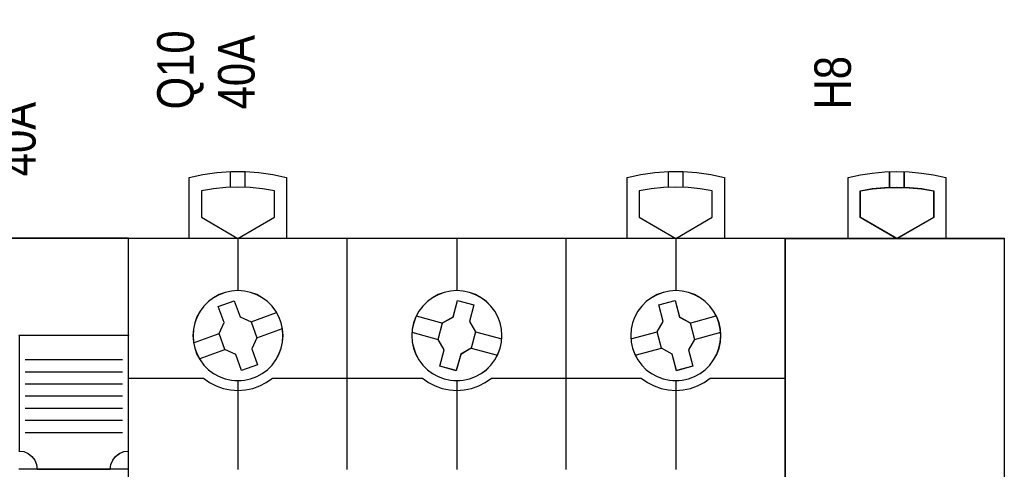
# Model space of a CAD drawing. Header units: millimetres. Extents: x -1290 to 1795, y -4192 to -1311.
# Tile 472 of 656: x 1493 to 1509, y -3680 to -3673. Entities that reach past the tile are written whole.
import ezdxf

# ---------------------------------------------------------------- set-up
doc = ezdxf.new("R2010")
doc.units = ezdxf.units.MM
doc.layers.add('45', color=7, linetype='Continuous')
doc.layers.add('Aparatura', color=7, linetype='Continuous', lineweight=13)
doc.styles.get("Standard").update_dxf_attribs({"font": 'ARIALN.TTF', "width": 0.8})

# ---------------------------------------------------------------- blocks, each defined once
blk = doc.blocks.new('*U217')
at = {"layer": '45', "color": 7}
for points in [[(644.382034, -233.598579), (644.382034, -228.589176), (644.382034, -228.589176), (645.51128, -228.343387), (646.652228, -228.179528), (647.804879, -228.097599), (648.96338, -228.097599), (650.110179, -228.179528), (651.256978, -228.343387), (652.386224, -228.589176), (652.386224, -228.589176), (652.386224, -233.598579), (644.382034, -233.598579)], [(680.357912, -233.598579), (680.357912, -228.589176), (680.357912, -228.589176), (681.487158, -228.343387), (682.633957, -228.179528), (683.780757, -228.097599), (684.939258, -228.097599), (686.091908, -228.179528), (687.232856, -228.343387), (688.362102, -228.589176), (688.362102, -228.589176), (688.362102, -233.598579), (680.357912, -233.598579)], [(651.392415, -229.692949), (650.397377, -229.528994), (649.390633, -229.41774), (648.383889, -229.388462), (647.382997, -229.41774), (646.376253, -229.528994), (645.381215, -229.692949), (645.381215, -229.692949), (645.381215, -231.865346), (645.381215, -231.865346), (648.383889, -233.598579), (648.383889, -233.598579), (651.392415, -231.865346), (651.392415, -231.865346), (651.392415, -229.692949), (651.392415, -229.692949)], [(687.362921, -229.692949), (686.373736, -229.528994), (685.372845, -229.41774), (684.360248, -229.388462), (683.353503, -229.41774), (682.346759, -229.528994), (681.351721, -229.692949), (681.351721, -229.692949), (681.351721, -231.865346), (681.351721, -231.865346), (684.360248, -233.598579), (684.360248, -233.598579), (687.362921, -231.865346), (687.362921, -231.865346), (687.362921, -229.692949), (687.362921, -229.692949)], [(657.373614, -233.587806), (675.370522, -233.587806), (675.370522, -233.587806), (693.361587, -233.587806), (693.361587, -233.587806), (693.361587, -316.565706), (693.361587, -316.565706), (675.370522, -316.565706), (675.370522, -316.565706), (657.373614, -316.565706), (657.373614, -316.565706), (639.382549, -316.565706), (639.382549, -316.565706), (639.382549, -233.587806), (639.382549, -233.587806), (657.373614, -233.587806), (657.373614, -233.587806)], [(652.087186, -241.59534), (652.052084, -241.062912), (651.940926, -240.548036), (651.747863, -240.056564), (651.502147, -239.588495), (651.186226, -239.167234), (650.811801, -238.792779), (650.384723, -238.482683), (649.922542, -238.225246), (649.425259, -238.038018), (648.910425, -237.926852), (648.38389, -237.885896), (647.863205, -237.926852), (647.33667, -238.038018), (646.845238, -238.225246), (646.383057, -238.482683), (645.961829, -238.792779), (645.587404, -239.167234), (645.271483, -239.588495), (645.014066, -240.056564), (644.832704, -240.548036), (644.721547, -241.062912), (644.686444, -241.59534), (644.721547, -242.121917), (644.832704, -242.636792), (645.014066, -243.134115), (645.271483, -243.596333), (645.587404, -244.023446), (645.961829, -244.397901), (646.383057, -244.713847), (646.845238, -244.965434), (647.33667, -245.152661), (647.863205, -245.263828), (648.38389, -245.298933), (648.910425, -245.263828), (649.425259, -245.152661), (649.922542, -244.965434), (650.384723, -244.713847), (650.811801, -244.397901), (651.186226, -244.023446), (651.502147, -243.596333), (651.747863, -243.134115), (651.940926, -242.636792), (652.052084, -242.121917), (652.087186, -241.59534)], [(652.083605, -241.595336), (652.048545, -241.063681), (651.937522, -240.549554), (651.744693, -240.058796), (651.499274, -239.591407), (651.183735, -239.170758), (650.809763, -238.796847), (650.383201, -238.487202), (649.92158, -238.230139), (649.424898, -238.043183), (648.910687, -237.932178), (648.384789, -237.891282), (647.864734, -237.932178), (647.338836, -238.043183), (646.847998, -238.230139), (646.386376, -238.487202), (645.965658, -238.796847), (645.591686, -239.170758), (645.276147, -239.591407), (645.019042, -240.058796), (644.837899, -240.549554), (644.726876, -241.063681), (644.691816, -241.595336), (644.726876, -242.121148), (644.837899, -242.635275), (645.019042, -243.131875), (645.276147, -243.593421), (645.591686, -244.019913), (645.965658, -244.393824), (646.386376, -244.709311), (646.847998, -244.960532), (647.338836, -245.147488), (647.864734, -245.258493), (648.384789, -245.293547), (648.910687, -245.258493), (649.424898, -245.147488), (649.92158, -244.960532), (650.383201, -244.709311), (650.809763, -244.393824), (651.183735, -244.019913), (651.499274, -243.593421), (651.744693, -243.131875), (651.937522, -242.635275), (652.048545, -242.121148), (652.083605, -241.595336)], [(670.07602, -241.59534), (670.040912, -241.062912), (669.923883, -240.548036), (669.742489, -240.056564), (669.490878, -239.588495), (669.169049, -239.167234), (668.794558, -238.792779), (668.373256, -238.482683), (667.905142, -238.225246), (667.413622, -238.038018), (666.898696, -237.926852), (666.37792, -237.885896), (665.84544, -237.926852), (665.330514, -238.038018), (664.838995, -238.225246), (664.370881, -238.482683), (663.949578, -238.792779), (663.575087, -239.167234), (663.253258, -239.588495), (663.001647, -240.056564), (662.820253, -240.548036), (662.703224, -241.062912), (662.668116, -241.59534), (662.703224, -242.121917), (662.820253, -242.636792), (663.001647, -243.134115), (663.253258, -243.596333), (663.575087, -244.023446), (663.949578, -244.397901), (664.370881, -244.713847), (664.838995, -244.965434), (665.330514, -245.152661), (665.84544, -245.263828), (666.37792, -245.298933), (666.898696, -245.263828), (667.413622, -245.152661), (667.905142, -244.965434), (668.373256, -244.713847), (668.794558, -244.397901), (669.169049, -244.023446), (669.490878, -243.596333), (669.742489, -243.134115), (669.923883, -242.636792), (670.040912, -242.121917), (670.07602, -241.59534)], [(670.070648, -241.595336), (670.035591, -241.063681), (669.918732, -240.549554), (669.737601, -240.058796), (669.486355, -239.591407), (669.164993, -239.170758), (668.791045, -238.796847), (668.370353, -238.487202), (667.902918, -238.230139), (667.412111, -238.043183), (666.897933, -237.932178), (666.377911, -237.891282), (665.846204, -237.932178), (665.332025, -238.043183), (664.841218, -238.230139), (664.373783, -238.487202), (663.953091, -238.796847), (663.579143, -239.170758), (663.257782, -239.591407), (663.006535, -240.058796), (662.825404, -240.549554), (662.708546, -241.063681), (662.673488, -241.595336), (662.708546, -242.121148), (662.825404, -242.635275), (663.006535, -243.131875), (663.257782, -243.593421), (663.579143, -244.019913), (663.953091, -244.393824), (664.373783, -244.709311), (664.841218, -244.960532), (665.332025, -245.147488), (665.846204, -245.258493), (666.377911, -245.293547), (666.897933, -245.258493), (667.412111, -245.147488), (667.902918, -244.960532), (668.370353, -244.709311), (668.791045, -244.393824), (669.164993, -244.019913), (669.486355, -243.593421), (669.737601, -243.131875), (669.918732, -242.635275), (670.035591, -242.121148), (670.070648, -241.595336)], [(688.057692, -241.59534), (688.02259, -241.062912), (687.911432, -240.548036), (687.73007, -240.056564), (687.472653, -239.588495), (687.156732, -239.167234), (686.782307, -238.792779), (686.361079, -238.482683), (685.898899, -238.225246), (685.407466, -238.038018), (684.892632, -237.926852), (684.360246, -237.885896), (683.833711, -237.926852), (683.318877, -238.038018), (682.821594, -238.225246), (682.359413, -238.482683), (681.932335, -238.792779), (681.55791, -239.167234), (681.241989, -239.588495), (680.996273, -240.056564), (680.80321, -240.548036), (680.697903, -241.062912), (680.65695, -241.59534), (680.697903, -242.121917), (680.80321, -242.636792), (680.996273, -243.134115), (681.241989, -243.596333), (681.55791, -244.023446), (681.932335, -244.397901), (682.359413, -244.713847), (682.821594, -244.965434), (683.318877, -245.152661), (683.833711, -245.263828), (684.360246, -245.298933), (684.892632, -245.263828), (685.407466, -245.152661), (685.898899, -244.965434), (686.361079, -244.713847), (686.782307, -244.397901), (687.156732, -244.023446), (687.472653, -243.596333), (687.73007, -243.134115), (687.911432, -242.636792), (688.02259, -242.121917), (688.057692, -241.59534)], [(688.05232, -241.595336), (688.01726, -241.063681), (687.906237, -240.549554), (687.725095, -240.058796), (687.467989, -239.591407), (687.15245, -239.170758), (686.778478, -238.796847), (686.35776, -238.487202), (685.896138, -238.230139), (685.4053, -238.043183), (684.891089, -237.932178), (684.359348, -237.891282), (683.833449, -237.932178), (683.319238, -238.043183), (682.822557, -238.230139), (682.360935, -238.487202), (681.934373, -238.796847), (681.560401, -239.170758), (681.244863, -239.591407), (680.999444, -240.058796), (680.806614, -240.549554), (680.701435, -241.063681), (680.660532, -241.595336), (680.701435, -242.121148), (680.806614, -242.635275), (680.999444, -243.131875), (681.244863, -243.593421), (681.560401, -244.019913), (681.934373, -244.393824), (682.360935, -244.709311), (682.822557, -244.960532), (683.319238, -245.147488), (683.833449, -245.258493), (684.359348, -245.293547), (684.891089, -245.258493), (685.4053, -245.147488), (685.896138, -244.960532), (686.35776, -244.709311), (686.778478, -244.393824), (687.15245, -244.019913), (687.467989, -243.593421), (687.725095, -243.131875), (687.906237, -242.635275), (688.01726, -242.121148), (688.05232, -241.595336)], [(646.767175, -239.196458), (648.080212, -238.722533), (648.080212, -238.722533), (648.560878, -240.038992), (648.560878, -240.038992), (649.469452, -240.454408), (649.469452, -240.454408), (649.944256, -241.770868), (649.944256, -241.770868), (649.522208, -242.671911), (649.522208, -242.671911), (650.002874, -243.98837), (650.002874, -243.98837), (648.683975, -244.462296), (648.683975, -244.462296), (648.209171, -243.151687), (648.209171, -243.151687), (647.306458, -242.73042), (647.306458, -242.73042), (646.831655, -241.413961), (646.831655, -241.413961), (647.247841, -240.518769), (647.247841, -240.518769), (646.767175, -239.196458), (646.767175, -239.196458)], [(665.199947, -240.55373), (666.055595, -240.062184), (666.055595, -240.062184), (666.418953, -238.704579), (666.418953, -238.704579), (667.778614, -239.067387), (667.778614, -239.067387), (667.415256, -240.424992), (667.415256, -240.424992), (667.907547, -241.279346), (667.907547, -241.279346), (667.54419, -242.631099), (667.54419, -242.631099), (666.688541, -243.134348), (666.688541, -243.134348), (666.325183, -244.480249), (666.325183, -244.480249), (664.965522, -244.117441), (664.965522, -244.117441), (665.32888, -242.765689), (665.32888, -242.765689), (664.836589, -241.905483), (664.836589, -241.905483), (665.199947, -240.55373), (665.199947, -240.55373)], [(682.958975, -239.067387), (684.313348, -238.704579), (684.313348, -238.704579), (684.676859, -240.062184), (684.676859, -240.062184), (685.53287, -240.55373), (685.53287, -240.55373), (685.896382, -241.905483), (685.896382, -241.905483), (685.403882, -242.77154), (685.403882, -242.77154), (685.761531, -244.117441), (685.761531, -244.117441), (684.413021, -244.480249), (684.413021, -244.480249), (684.049509, -243.128497), (684.049509, -243.128497), (683.181772, -242.631099), (683.181772, -242.631099), (682.818261, -241.279346), (682.818261, -241.279346), (683.322486, -240.424992), (683.322486, -240.424992), (682.958975, -239.067387), (682.958975, -239.067387)]]:
    blk.add_lwpolyline(points, close=True, dxfattribs=at)
for points in [[(647.7771, -229.417188), (647.7771, -228.097599)], [(648.975042, -229.417188), (648.975042, -228.097599)], [(683.75835, -229.417188), (683.75835, -228.097599)], [(684.956292, -229.417188), (684.956292, -228.097599)], [(648.378757, -233.587806), (648.378757, -237.898463)], [(657.369593, -252.598862), (657.369593, -233.587806)], [(666.372963, -233.587806), (666.372963, -237.898463)], [(675.363799, -252.598862), (675.363799, -233.587806)], [(684.354635, -233.587806), (684.354635, -237.898463)], [(649.460308, -240.462236), (651.562527, -239.692027)], [(663.036989, -239.972103), (665.209043, -240.560981)], [(685.522137, -240.560981), (687.688819, -239.972103)], [(649.933038, -241.776439), (652.035257, -240.999048)], [(644.727629, -242.18578), (646.842383, -241.40839)], [(662.673488, -241.320417), (664.847333, -241.911091)], [(667.896804, -241.273738), (670.070648, -241.864411)], [(680.667694, -241.864411), (682.829004, -241.273738)], [(685.885638, -241.911091), (688.05232, -241.320417)], [(667.535093, -242.623848), (669.707147, -243.212726)], [(681.029405, -243.212726), (683.190715, -242.623848)], [(645.205732, -243.492802), (647.315113, -242.722593)], [(648.378757, -245.286365), (648.378757, -252.598862)], [(666.372963, -245.286365), (666.372963, -252.598862)], [(684.354635, -245.286365), (684.354635, -252.598862)]]:
    blk.add_lwpolyline(points, dxfattribs=at)
at = {"layer": '45', "color": 59}
blk.add_lwpolyline([(657.374808, -233.593193), (675.369328, -233.593193), (693.358006, -233.593193), (693.358006, -316.562115), (675.369328, -316.562115), (657.374808, -316.562115), (639.386131, -316.562115), (639.386131, -233.593193), (657.374808, -233.593193)], close=True, dxfattribs=at)
at = {"layer": '45', "color": 251}
for points in [[(646.770757, -239.199456), (648.08016, -238.726124), (648.559496, -240.040936), (649.465556, -240.455832), (649.939046, -241.770644), (649.518166, -242.67056), (649.997502, -243.985372), (648.682252, -244.458705), (648.208763, -243.149736), (647.308548, -242.728996), (646.835058, -241.414184), (647.250092, -240.520112), (646.770757, -239.199456)], [(665.20268, -240.555667), (666.056333, -240.065038), (666.418844, -238.709966), (667.775334, -239.072097), (667.412823, -240.427169), (667.903966, -241.27993), (667.541456, -242.629161), (666.687803, -243.131473), (666.325293, -244.474863), (664.968803, -244.112732), (665.331313, -242.7635), (664.84017, -241.904899), (665.20268, -240.555667)], [(682.962147, -239.072097), (684.312581, -238.709966), (684.675035, -240.065038), (685.528556, -240.555667), (685.89101, -241.904899), (685.399943, -242.769341), (685.756551, -244.112732), (684.411963, -244.474863), (684.049509, -243.125632), (683.184296, -242.629161), (682.821842, -241.27993), (683.324601, -240.427169), (682.962147, -239.072097)]]:
    blk.add_lwpolyline(points, close=True, dxfattribs=at)
for points in [[(639.382549, -245.088876), (645.56207, -245.088876)], [(645.551326, -245.088876), (646.054676, -245.437008), (646.598995, -245.726134), (647.178432, -245.932653), (647.775428, -246.056564), (648.384129, -246.097868), (648.998683, -246.056564), (649.595679, -245.932653), (650.169263, -245.726134), (650.713583, -245.437008), (651.216932, -245.088876)], [(651.206188, -245.088876), (663.550905, -245.088876)], [(663.53837, -245.088876), (664.036024, -245.437008), (664.580515, -245.726134), (665.160135, -245.932653), (665.763174, -246.056564), (666.377923, -246.097868), (666.980962, -246.056564), (667.584001, -245.932653), (668.163621, -245.726134), (668.708113, -245.437008), (669.205766, -245.088876)], [(669.195022, -245.088876), (681.537948, -245.088876)], [(681.527204, -245.088876), (682.030554, -245.437008), (682.574873, -245.726134), (683.15431, -245.932653), (683.745453, -246.056564), (684.360007, -246.097868), (684.968709, -246.056564), (685.565704, -245.932653), (686.145141, -245.726134), (686.689461, -245.437008), (687.19281, -245.088876)], [(687.182066, -245.088876), (693.361587, -245.088876)]]:
    blk.add_lwpolyline(points, dxfattribs=at)
blk = doc.blocks.new('*U218')
at = {"layer": '45', "color": 7}
for points in [[(639.380759, -233.600374), (630.387146, -233.600374), (630.387146, -233.600374), (621.388343, -233.600374), (621.388343, -233.600374), (621.388343, -316.556729), (621.388343, -316.556729), (630.387146, -316.556729), (630.387146, -316.556729), (639.380759, -316.556729), (639.380759, -316.556729), (639.380759, -233.600374), (639.380759, -233.600374)], [(639.377177, -233.603965), (630.387145, -233.603965), (621.391924, -233.603965), (621.391924, -316.553139), (630.387145, -316.553139), (639.377177, -316.553139), (639.377177, -233.603965)], [(639.381297, -241.590337), (630.38276, -241.590337), (630.398338, -241.5592), (630.398338, -251.035056), (630.38276, -251.097329), (630.772195, -251.138844), (631.130475, -251.294526), (631.442023, -251.528049), (631.686068, -251.839414), (631.831457, -252.207862), (631.888574, -252.597067), (631.883382, -252.586688), (637.880676, -252.586688), (637.885868, -252.597067), (637.9326, -252.207862), (638.088374, -251.839414), (638.322035, -251.528049), (638.633583, -251.294526), (639.002247, -251.138844), (639.381297, -251.097329), (639.396875, -251.035056), (639.396875, -241.5592), (639.381297, -241.590337)], [(639.377728, -241.593907), (630.386342, -241.593907), (630.401907, -241.562791), (630.401907, -251.032481), (630.386342, -251.094714), (630.775467, -251.136202), (631.133462, -251.291783), (631.444762, -251.525154), (631.688614, -251.836316), (631.833887, -252.204524), (631.890959, -252.593476), (631.885771, -252.583104), (637.878299, -252.583104), (637.883487, -252.593476), (637.930182, -252.204524), (638.085833, -251.836316), (638.319308, -251.525154), (638.630608, -251.291783), (638.99898, -251.136202), (639.377728, -251.094714), (639.393293, -251.032481), (639.393293, -241.562791), (639.377728, -241.593907)]]:
    blk.add_lwpolyline(points, close=True, dxfattribs=at)
for points in [[(638.888331, -243.591547), (630.885932, -243.591547)], [(638.888331, -244.591561), (630.885932, -244.591561)], [(638.888331, -245.5826), (630.885932, -245.5826)], [(638.888331, -246.582615), (630.885932, -246.582615)], [(638.888331, -247.584425), (630.885932, -247.584425)], [(638.888331, -248.58444), (630.885932, -248.58444)], [(638.888331, -249.584455), (630.885932, -249.584455)], [(639.380759, -252.586295), (630.38276, -252.586295)]]:
    blk.add_lwpolyline(points, dxfattribs=at)
blk = doc.blocks.new('*U219')
at = {"layer": '45', "color": 7}
for points in [[(698.532974, -233.60576), (698.532974, -228.606855), (698.532974, -228.606855), (699.526194, -228.384421), (700.501888, -228.23223), (701.524321, -228.13272), (702.535069, -228.097599), (703.545817, -228.13272), (704.54488, -228.23223), (705.5381, -228.384421), (706.537164, -228.606855), (706.537164, -228.606855), (706.537164, -233.60576), (698.532974, -233.60576)], [(701.917296, -229.429755), (701.917296, -228.115552), (701.917296, -229.429755)], [(703.131354, -229.429755), (703.131354, -228.115552), (703.131354, -229.429755)], [(703.555946, -229.409132), (704.564502, -229.509933), (705.561261, -229.681887), (705.561261, -231.87578), (702.535595, -233.630895), (699.498132, -231.87578), (699.498132, -229.681887), (700.50079, -229.509933), (701.515243, -229.409132), (702.535595, -229.379485), (703.555946, -229.409132)], [(699.524992, -231.872139), (699.524992, -229.705114), (699.524992, -229.705114), (700.518766, -229.535266), (701.524231, -229.4357), (702.535542, -229.406416), (703.546854, -229.4357), (704.546473, -229.535266), (705.534402, -229.705114), (705.534402, -229.705114), (705.534402, -231.872139), (705.534402, -231.872139), (702.535542, -233.60576), (702.535542, -233.60576), (699.524992, -231.872139), (699.524992, -231.872139)], [(693.350843, -233.593193), (711.352212, -233.593193), (711.352212, -233.593193), (711.352212, -316.554934), (711.352212, -316.554934), (693.350843, -316.554934), (693.350843, -316.554934), (693.350843, -233.593193), (693.350843, -233.593193)], [(693.356215, -233.598579), (711.34684, -233.598579), (711.34684, -316.549548), (693.356215, -316.549548), (693.356215, -233.598579)]]:
    blk.add_lwpolyline(points, close=True, dxfattribs=at)

msp = doc.modelspace()

# ---------------------------------------------------------------- block references
at = {"layer": 'Aparatura', "color": 7, "lineweight": 13}
ref = msp.add_blockref('*U217', (1366.863, -3629.625), dxfattribs=dict(at, xscale=0.2, yscale=0.2, zscale=0.2))
ref.add_attrib('Oznaczenie', 'Q10', (1495.813, -3674.225), dxfattribs={"layer": '0', "height": 0.6, "rotation": 90, "flags": 2})
ref.add_attrib('Pr¹d znamionowy', '40A', (1496.813, -3674.225), dxfattribs={"layer": '0', "height": 0.6, "rotation": 90, "flags": 2})
ref = msp.add_blockref('*U219', (1366.863, -3629.625), dxfattribs=dict(at, xscale=0.2, yscale=0.2, zscale=0.2))
ref.add_attrib('Oznaczenie', 'H8', (1506.613, -3674.225), dxfattribs={"layer": '0', "height": 0.6, "rotation": 90, "flags": 2})
ref = msp.add_blockref('*U218', (1366.864, -3629.624), dxfattribs=dict(at, xscale=0.2, yscale=0.2, zscale=0.2))
ref.add_attrib('Pr¹d znamionowy', '40A', (1493.214, -3675.324), dxfattribs={"layer": '0', "height": 0.6, "rotation": 90, "flags": 2})

doc.saveas('drawing.dxf')
